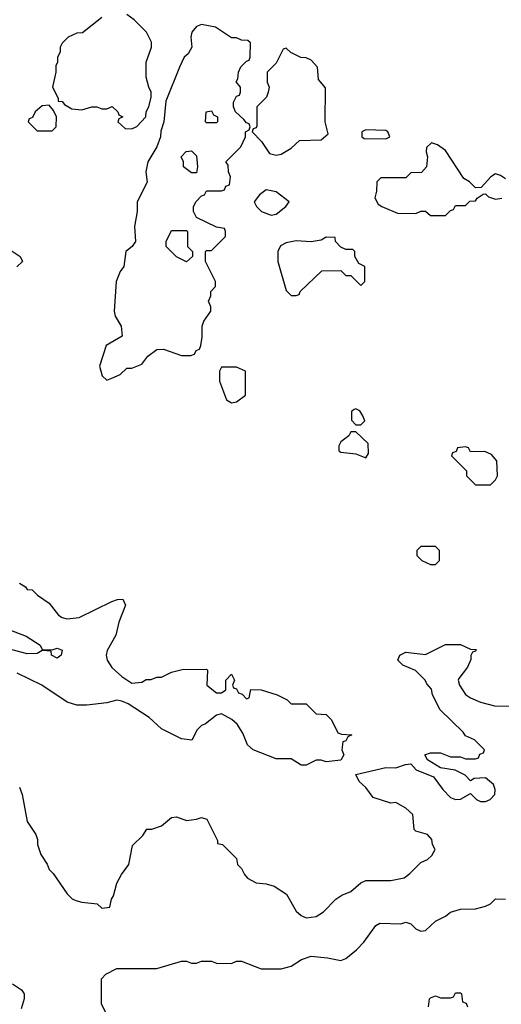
# Model space of a CAD drawing. Header units: inches. Extents: x 2380053 to 2584298, y 380219 to 546618.
# Tile 577 of 656: x 2506640 to 2508574, y 485208 to 489160. Entities that reach past the tile are written whole.
import ezdxf

# ---------------------------------------------------------------- set-up
doc = ezdxf.new("R2010")
doc.units = ezdxf.units.IN
doc.header["$MEASUREMENT"] = 0
doc.layers.add('C5408', color=7, linetype='Continuous')

msp = doc.modelspace()

# ---------------------------------------------------------------- linework, layer by layer
at = {"layer": 'C5408', "color": 2}
for points, elevation in [([(2506970, 489169.2), (2506892.7, 489107.3), (2506870, 489106), (2506834, 489090), (2506810, 489066), (2506802, 489050), (2506802, 489030), (2506792, 489010), (2506792, 488990), (2506785.4, 488974.6), (2506784.7, 488950), (2506772, 488890), (2506794, 488846), (2506794, 488834), (2506810, 488832), (2506819.6, 488819.6), (2506850, 488802), (2506890, 488798), (2506930, 488811.3), (2506950, 488811.3), (2506970, 488802), (2506990, 488802), (2507011.6, 488811.6), (2507034, 488790), (2507038, 488778), (2507054, 488770), (2507038, 488762), (2507034, 488750), (2507063.6, 488723.6), (2507090, 488722), (2507110, 488732), (2507146, 488770), (2507148, 488790), (2507158, 488810), (2507168, 488850), (2507168, 488870), (2507158, 488890), (2507148, 488930), (2507148, 488990), (2507168.7, 489050), (2507169, 489070), (2507149.2, 489110), (2507100.1, 489160.1), (2507070, 489180.9)], 46), ([(2508590, 488522), (2508570, 488535.3), (2508550, 488542), (2508532, 488530), (2508492.7, 488487.3), (2508470, 488486), (2508446, 488510), (2508423.1, 488523.1), (2508350, 488635.3), (2508318, 488658), (2508294, 488666), (2508272.7, 488647.3), (2508272, 488630), (2508278, 488610), (2508274, 488570), (2508252.7, 488547.3), (2508210, 488546), (2508190, 488526), (2508090, 488526), (2508074, 488510), (2508072.7, 488472.7), (2508065.4, 488445.4), (2508079.6, 488419.6), (2508094, 488410), (2508156.4, 488383.6), (2508230, 488382), (2508250, 488392), (2508270, 488392), (2508290, 488374), (2508350, 488374), (2508370, 488394), (2508382, 488398), (2508390, 488414), (2508430, 488414), (2508447.3, 488432.7), (2508470, 488434), (2508476.4, 488443.6), (2508500.4, 488459.6), (2508510, 488462), (2508522, 488450), (2508550, 488440.7), (2508576.2, 488443.8)], 46), ([(2506582, 488250), (2506642, 488210), (2506651.3, 488190), (2506628.4, 488168.4)], 42), ([(2506638.8, 486898.8), (2506663.6, 486883.6), (2506670, 486874), (2506690, 486872), (2506712, 486850), (2506758.8, 486818.8), (2506796, 486770), (2506810, 486760.7), (2506830, 486756), (2506878.6, 486761.4), (2507010, 486824.7), (2507032.7, 486832.7), (2507054, 486834), (2507064.7, 486810), (2507038, 486742), (2507026, 486690), (2506990.9, 486629.1), (2506987.3, 486610), (2506990.8, 486590), (2507010, 486560.7), (2507050, 486524), (2507090, 486498), (2507130, 486502), (2507148.4, 486511.6), (2507167.3, 486512.7), (2507190, 486522), (2507210, 486522), (2507250, 486542), (2507292.7, 486552.7), (2507390, 486554), (2507394, 486550), (2507392, 486490), (2507430, 486458), (2507450, 486458), (2507468, 486470), (2507468, 486510), (2507490, 486534), (2507502, 486510), (2507494, 486490), (2507498, 486478), (2507510, 486474), (2507518, 486458), (2507532.7, 486452.7), (2507550, 486434), (2507562, 486438), (2507568.4, 486471.6), (2507610, 486471.3), (2507674, 486450), (2507714, 486430), (2507730, 486414), (2507790, 486414), (2507830, 486374), (2507870, 486372), (2507892, 486350), (2507918, 486298), (2507932.7, 486292.7), (2507974, 486290), (2507958, 486282), (2507950, 486266), (2507938, 486262), (2507934, 486230), (2507942, 486210), (2507930, 486188), (2507870, 486182), (2507850, 486188.7), (2507830, 486188.7), (2507790, 486168), (2507770, 486168.7), (2507730, 486194), (2507670, 486193.2), (2507578, 486230), (2507555.3, 486250), (2507536.5, 486296.5), (2507512.9, 486332.9), (2507492.1, 486352.1), (2507450, 486374), (2507430, 486369), (2507385.4, 486334.6), (2507370, 486328), (2507352, 486310), (2507331, 486269), (2507290, 486274), (2507210, 486314), (2507159.5, 486359.5), (2507075.1, 486415.1), (2507050, 486425.2), (2507030, 486429), (2506990, 486419), (2506910, 486409), (2506870, 486409.2), (2506830, 486421.2), (2506729, 486490), (2506630, 486538)], 42), ([(2506564.8, 486724.8), (2506666.5, 486686.5), (2506722.8, 486650), (2506730, 486632), (2506770, 486630.8), (2506790, 486637.3), (2506810.7, 486630), (2506806, 486610), (2506790, 486597.2), (2506768, 486610), (2506766, 486626), (2506730, 486628.7), (2506710, 486616), (2506670, 486615.1), (2506570, 486642.4)], 38), ([(2506639.5, 486079.5), (2506650.4, 486050), (2506670, 485942), (2506704.7, 485890), (2506711.3, 485870), (2506711.3, 485850), (2506724.7, 485810), (2506750.9, 485770.9), (2506758, 485750), (2506774, 485734), (2506830, 485652), (2506851.1, 485631.1), (2506865.4, 485625.4), (2506890, 485618), (2506951.6, 485611.6), (2506970, 485594), (2507002, 485598), (2507008, 485630), (2507016.4, 485643.6), (2507030, 485694), (2507048.7, 485730), (2507078, 485770), (2507093.6, 485846.4), (2507134.6, 485885.4), (2507150, 485912), (2507170, 485912), (2507210, 485924.7), (2507250, 485958), (2507270, 485961), (2507310, 485946.8), (2507350, 485951), (2507370, 485958), (2507391.1, 485951.1), (2507434, 485866), (2507434, 485854), (2507454, 485850), (2507510, 485794), (2507514, 485770), (2507530, 485754), (2507542, 485730), (2507555.3, 485715.3), (2507590, 485696), (2507630, 485691.3), (2507662, 485682), (2507710.8, 485650.8), (2507750, 485582), (2507770, 485564.7), (2507790, 485556), (2507830, 485561), (2507860.4, 485579.6), (2507909.1, 485630.9), (2507933.2, 485646.8), (2507970, 485661), (2508010, 485696), (2508030, 485706), (2508130, 485704.9), (2508183.7, 485716.3), (2508206.6, 485733.4), (2508250, 485778), (2508278, 485790), (2508294.6, 485805.4), (2508308, 485830), (2508298, 485850), (2508295.3, 485870), (2508278, 485890), (2508230, 485904), (2508224, 485910), (2508218, 485970), (2508190, 485995.3), (2508150, 486018), (2508130, 486015.3), (2508059, 486039), (2508030, 486078), (2508003.1, 486103.1), (2507989, 486131), (2508110, 486158.8), (2508150, 486158), (2508188.4, 486171.6), (2508210, 486174), (2508232, 486150), (2508302, 486122), (2508338.8, 486070), (2508370, 486038.8), (2508390, 486030.8), (2508410, 486031.3), (2508450, 486054), (2508474, 486030), (2508490, 486022), (2508510, 486022), (2508528.9, 486031.1), (2508548, 486050), (2508548.7, 486070), (2508542, 486090), (2508510, 486118), (2508465.4, 486114.6), (2508450, 486106), (2508428.4, 486128.4), (2508388.7, 486148.7), (2508330, 486158), (2508278, 486190), (2508266, 486210), (2508290, 486218), (2508330, 486218), (2508370, 486202), (2508410, 486202), (2508430, 486194), (2508470, 486194), (2508482, 486198), (2508487.3, 486212.7), (2508502, 486218), (2508506, 486230), (2508466, 486270), (2508430, 486286), (2508420.4, 486300.4), (2508328, 486390), (2508298, 486450), (2508293.6, 486473.6), (2508274.6, 486494.6), (2508268, 486510), (2508228.9, 486548.9), (2508178, 486570), (2508158, 486590), (2508166, 486610), (2508190, 486622), (2508270, 486612), (2508350, 486652), (2508410, 486652), (2508450, 486634), (2508472.7, 486632.7), (2508470, 486626), (2508458, 486622), (2508452, 486608), (2508452, 486592), (2508438.5, 486561.5), (2508403.5, 486516.5), (2508401, 486510), (2508406, 486490), (2508430, 486452), (2508450, 486438), (2508490, 486421), (2508546.4, 486406.4), (2508750, 486402)], 42), ([(2506990, 485166), (2506968, 485210), (2506968, 485310), (2506986, 485330), (2507030, 485352), (2507190, 485352), (2507290, 485382), (2507310, 485382), (2507330, 485374), (2507350, 485374), (2507370, 485382), (2507410, 485382), (2507430, 485374), (2507490, 485372), (2507510, 485382), (2507530, 485382), (2507610, 485351.3), (2507690, 485351), (2507730, 485361), (2507772.1, 485387.9), (2507810, 485401), (2507875.3, 485395.3), (2507930, 485384.7), (2507950, 485392), (2507992.9, 485427.1), (2508022, 485458), (2508070, 485524.7), (2508085.6, 485534.4), (2508170, 485531.3), (2508190, 485538), (2508210.9, 485530.9), (2508230, 485512), (2508250, 485502), (2508270, 485504.7), (2508310, 485542), (2508350, 485562), (2508370, 485578), (2508410, 485590.8), (2508470, 485591.3), (2508510, 485602), (2508530, 485612), (2508550, 485631.3), (2508590, 485631)], 38), ([(2506610.6, 485290.6), (2506647.1, 485267.1), (2506658, 485250), (2506658, 485230), (2506646, 485190)], 38), ([(2508282, 485198), (2508286, 485230), (2508290, 485234), (2508310, 485242), (2508330, 485234), (2508370, 485234), (2508382, 485238), (2508390, 485254), (2508410, 485254), (2508414, 485250), (2508418, 485218), (2508432.7, 485212.7), (2508438, 485198)], 34)]:
    msp.add_lwpolyline(points, dxfattribs=dict(at, elevation=elevation))
at = {"layer": 'C5408', "color": 2, "elevation": 46}
for points in [[(2507370, 489141.2), (2507350, 489133.2), (2507330.8, 489110), (2507327.7, 489090), (2507331.3, 489050), (2507316.3, 489023.7), (2507301, 489010), (2507281, 488970), (2507226.4, 488833.6), (2507218.8, 488750), (2507206.4, 488713.6), (2507206, 488690), (2507191.3, 488650), (2507154.8, 488590), (2507146.8, 488550), (2507151.6, 488508.4), (2507111.3, 488430), (2507112, 488390), (2507101, 488330), (2507104.7, 488270), (2507091.3, 488250), (2507066.8, 488230), (2507058.8, 488170), (2507042.8, 488150), (2507027.3, 488110), (2507018.8, 487990), (2507022.8, 487970), (2507046.8, 487930), (2507051.3, 487890), (2506987.5, 487852.5), (2506960.7, 487770), (2506971.6, 487731.6), (2506990, 487714), (2507010, 487722), (2507043.1, 487736.9), (2507070, 487762), (2507090, 487762), (2507130, 487778), (2507154, 487810), (2507190, 487836.3), (2507218, 487838), (2507290, 487812), (2507327.3, 487812.7), (2507342, 487818), (2507348, 487832), (2507362, 487838), (2507367.3, 487852.7), (2507373.2, 487886.8), (2507373.2, 487930), (2507379, 487950), (2507408, 487990), (2507407.3, 488007.3), (2507398, 488030), (2507407.3, 488052.7), (2507408, 488070), (2507426, 488090), (2507426, 488110), (2507386, 488190), (2507386, 488230), (2507390, 488234), (2507410, 488234), (2507430, 488254), (2507466, 488290), (2507466, 488310), (2507462, 488322), (2507430, 488328), (2507350, 488366), (2507338, 488390), (2507338, 488410), (2507348.9, 488431.1), (2507370, 488454), (2507382, 488458), (2507390, 488474), (2507450, 488474), (2507462, 488478), (2507468, 488492), (2507482, 488498), (2507486, 488530), (2507478, 488550), (2507476.4, 488576.4), (2507468, 488590), (2507528, 488650), (2507546, 488690), (2507546, 488710), (2507562, 488718), (2507566, 488730), (2507562, 488742), (2507550, 488746), (2507540.4, 488760.4), (2507506, 488790), (2507498, 488810), (2507498, 488830), (2507510, 488854), (2507522, 488858), (2507526, 488870), (2507526, 488890), (2507508.9, 488911.1), (2507516.4, 488923.6), (2507518, 488950), (2507528.4, 488971.6), (2507550, 488994), (2507562, 488998), (2507566, 489010), (2507567.3, 489067.3), (2507556.4, 489076.4), (2507530, 489078), (2507510, 489088), (2507490, 489088), (2507426, 489130)], [(2507710, 489046), (2507698, 489042), (2507670, 488986), (2507634, 488950), (2507634, 488910), (2507642, 488890), (2507638, 488870), (2507631, 488849), (2507592, 488810), (2507592.7, 488732.7), (2507590, 488726), (2507578, 488722), (2507574, 488710), (2507610.9, 488670.9), (2507642.8, 488622.8), (2507670, 488616), (2507690, 488621), (2507730, 488644.7), (2507764, 488676), (2507850, 488678), (2507878, 488702), (2507866, 488750), (2507867.3, 488887.3), (2507840.4, 488920.4), (2507835.3, 488970), (2507810, 488998), (2507790, 489008), (2507768.4, 489008.4), (2507728.4, 489028.4)], [(2506758, 488818), (2506730, 488815.3), (2506702, 488790), (2506692, 488768), (2506678, 488762), (2506674, 488750), (2506710, 488714), (2506770, 488714), (2506786, 488730), (2506788, 488770), (2506776.4, 488796.4)], [(2507390, 488746), (2507386, 488750), (2507388.9, 488791.1), (2507410, 488794), (2507418, 488778), (2507434, 488770), (2507434, 488750), (2507430, 488746)], [(2508030, 488718), (2508014, 488710), (2508014, 488690), (2508023.6, 488683.6), (2508110, 488682), (2508126, 488690), (2508118, 488710), (2508110, 488715.3)], [(2507330, 488546), (2507298, 488570), (2507298, 488590), (2507288, 488610), (2507308.4, 488631.6), (2507330, 488634), (2507350, 488614), (2507354, 488570), (2507350, 488546)], [(2507630, 488478), (2507602.8, 488457.2), (2507582, 488430), (2507591.3, 488410), (2507611.3, 488390), (2507650, 488376.3), (2507670, 488380.5), (2507709, 488410), (2507722, 488430), (2507670, 488469)], [(2507310, 488188.7), (2507269.1, 488209.1), (2507228, 488250), (2507228, 488270), (2507250, 488314), (2507310, 488314), (2507314, 488310), (2507314, 488250), (2507334, 488230), (2507334, 488210)], [(2507870, 488288), (2507850, 488275.3), (2507810, 488269), (2507750, 488272.7), (2507710, 488265.2), (2507687.7, 488252.3), (2507676, 488230), (2507676, 488190), (2507710, 488074), (2507730, 488054), (2507750, 488054), (2507762, 488058), (2507766, 488070), (2507852.7, 488152.7), (2507930, 488154), (2507950, 488134), (2507970, 488134), (2508010, 488094), (2508026, 488110), (2508026, 488170), (2508002, 488182), (2507986, 488210), (2507986, 488230), (2507978, 488238), (2507950, 488238), (2507930, 488248), (2507908, 488270), (2507906, 488286)], [(2507510, 487766), (2507450, 487766), (2507442, 487750), (2507442, 487710), (2507470, 487634), (2507490, 487622), (2507510, 487626), (2507547.3, 487652.7), (2507546, 487750)], [(2507990, 487598), (2507983.6, 487596.4), (2507972.7, 487587.3), (2507972.7, 487552.7), (2507990, 487534), (2508010, 487534), (2508026, 487550), (2508018, 487570), (2508006, 487590)], [(2507990, 487506), (2507970, 487506), (2507962, 487490), (2507930, 487466), (2507922, 487450), (2507922, 487430), (2507930, 487424.7), (2507990, 487418), (2508030, 487402), (2508040.4, 487419.6), (2508039, 487459)], [(2508430, 487446), (2508398, 487442), (2508392.7, 487427.3), (2508378, 487422), (2508374, 487410), (2508434, 487350), (2508434, 487330), (2508470, 487294), (2508530, 487294), (2508550, 487314), (2508558, 487330), (2508555.3, 487390), (2508534.6, 487414.6), (2508507.3, 487427.3), (2508450, 487426), (2508442, 487442)], [(2508310, 487046), (2508250, 487046), (2508234, 487030), (2508234, 487010), (2508254, 486990), (2508290, 486974), (2508310, 486974), (2508326, 486990), (2508326, 487030)]]:
    msp.add_lwpolyline(points, close=True, dxfattribs=at)

doc.saveas('drawing.dxf')
